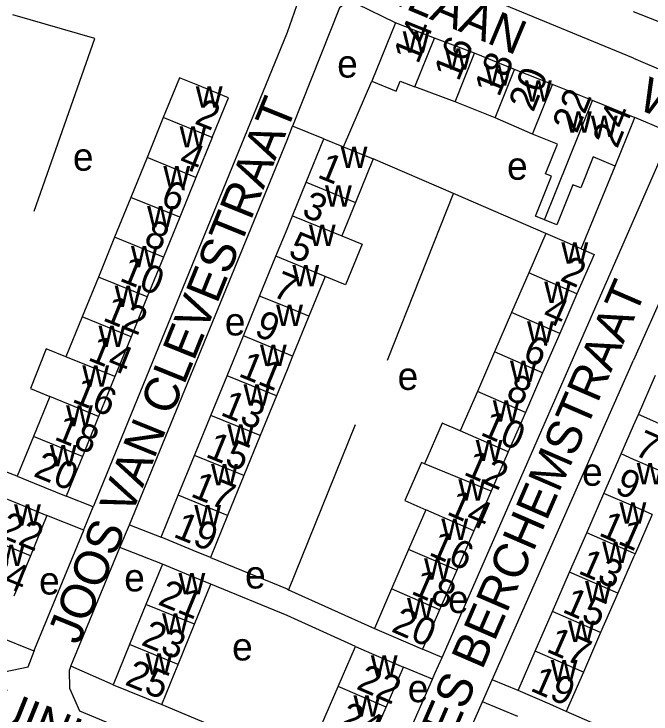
# Model space of a CAD drawing. Extents: x 162804 to 165059, y 381530 to 382901.
# Drawn here: x 163260.6 to 163352.5, y 382005.1 to 382106.1 of the extents above; entities that cross this region are included whole.
import ezdxf

# ---------------------------------------------------------------- set-up
doc = ezdxf.new("R2010")
doc.units = 0
for name, color, linetype in [('BLT_Basislijn', 7, 'Continuous'), ('BLT_Bebouwing', 7, 'Continuous'), ('BLT_Centroide', 7, 'Continuous'), ('BLT_Huisnummer', 7, 'Continuous'), ('BLT_Huisnummer_ tussenligend', 7, 'Continuous'), ('BLT_Onderverdeling_panden', 7, 'Continuous'), ('BLT_Straatnaam', 7, 'Continuous')]:
    doc.layers.add(name, color=color, linetype=linetype)

msp = doc.modelspace()

# ---------------------------------------------------------------- linework, layer by layer
at = {"layer": 'BLT_Basislijn'}
for p, q in [((163350, 382099.73), (163410.26, 382073.66)), ((163308.15, 382086.95), (163312.26, 382096.4)), ((163305.33, 382088.1), (163300.8, 382089.94)), ((163324, 382080.19), (163312.44, 382085.2)), ((163342.42, 382072.22), (163347.37, 382084.14)), ((163314.51, 382056.14), (163324, 382080.19)), ((163337.36, 382074.41), (163324, 382080.19)), ((163322.37, 382013.23), (163350, 382076.32)), ((163354.73, 382066.84), (163350, 382056.14)), ((163309.84, 382046.8), (163300.23, 382023)), ((163261.08, 382039.37), (163251.09, 382043.19)), ((163272.03, 382034.98), (163268.14, 382036.5)), ((163270.67, 382031.6), (163265.34, 382033.73)), ((163275.88, 382029.09), (163277.27, 382032.38)), ((163277.27, 382032.38), (163281.82, 382030.56)), ((163268.8, 382011.95), (163275.88, 382029.09)), ((163282.02, 382026.67), (163275.88, 382029.09)), ((163300.23, 382023), (163312.6, 382017.41)), ((163263.5, 382014.14), (163258.24, 382016.26)), ((163322.37, 382013.23), (163319.54, 382014.39)), ((163274.92, 382009.28), (163268.8, 382011.95)), ((163320.99, 382010.09), (163316.8, 382011.82)), ((163313.34, 381992.76), (163320.99, 382010.09)), ((163328.19, 382006.8), (163329.6, 382010)), ((163333.33, 382008.45), (163329.6, 382010)), ((163333.31, 382004.68), (163328.19, 382006.8)), ((163350, 382001.2), (163340.29, 382005.42))]:
    msp.add_line(p, q, dxfattribs=at)
for points in [[(163350, 382150.26), (163427.51, 382132.02), (163427.76, 382131.26), (163417.05, 382080.47), (163416.15, 382080.25), (163412.43, 382081.95), (163350, 382106.4)], [(163350, 382099.73), (163300, 382120.36), (163263.12, 382135.5), (163261.91, 382135.74), (163257.79, 382135.78), (163254.65, 382134.65), (163252.36, 382132.68), (163250.88, 382131.03), (163241.51, 382117.79), (163231.95, 382089.64), (163228.22, 382090.96)], [(163296.97, 382113.25), (163300, 382111.89), (163302.63, 382110.48), (163302.37, 382110.21), (163300, 382103.44), (163272.16, 382035.29), (163272.03, 382034.98)], [(163315.65, 382104.85), (163310.14, 382107.53), (163308.4, 382107.58), (163307.55, 382107), (163300.8, 382089.94)], [(163263.54, 382077.66), (163272.27, 382102.55), (163260.42, 382106.01)], [(163350, 382076.32), (163353.5, 382084.32), (163354.76, 382087.77), (163354.75, 382088.47), (163354.27, 382089.42), (163350.18, 382091.16)], [(163277.27, 382032.38), (163300, 382087.92), (163300.8, 382089.94)], [(163329.6, 382010), (163329.8, 382010.44), (163350, 382056.14)], [(163270.67, 382031.6), (163270.75, 382031.79), (163272.03, 382034.98)], [(163263.5, 382014.14), (163263.63, 382014.48), (163270.67, 382031.6)], [(163221.52, 382029.52), (163223.28, 382025.02), (163257.99, 382010.91), (163262.65, 382011.86), (163263.5, 382014.14)], [(163288.94, 382027.66), (163300, 382023.11), (163300.23, 382023)], [(163309.9, 382014.81), (163300, 382019.25), (163289.03, 382023.81)], [(163320.99, 382010.09), (163321.34, 382010.88), (163322.37, 382013.23)], [(163268.8, 382011.95), (163268.58, 382011.34), (163268.64, 382008.79), (163270.04, 382005.49), (163300, 381992.99), (163308.09, 381989.95), (163309.68, 381990.05), (163312.94, 381991.86), (163313.34, 381992.76)], [(163320.55, 381989.45), (163320.75, 381989.94), (163328.19, 382006.8)], [(163281.92, 382006.41), (163300, 381998.81), (163302.36, 381997.5)]]:
    msp.add_lwpolyline(points, dxfattribs=at)
at = {"layer": 'BLT_Bebouwing'}
for p, q in [((163315.65, 382104.85), (163312.26, 382096.4)), ((163321.26, 382102.6), (163315.65, 382104.85)), ((163327.06, 382100.44), (163321.26, 382102.6)), ((163332.84, 382098.12), (163327.06, 382100.44)), ((163338.32, 382095.92), (163332.84, 382098.12)), ((163344.06, 382093.62), (163338.32, 382095.92)), ((163324.24, 382093.42), (163318.44, 382095.58)), ((163350, 382091.24), (163344.06, 382093.62)), ((163330.02, 382091.1), (163324.24, 382093.42)), ((163282.14, 382091.15), (163279.8, 382085.39)), ((163335.44, 382088.75), (163330.02, 382091.1)), ((163347.37, 382084.14), (163350, 382090.7)), ((163350.18, 382091.16), (163350, 382091.24)), ((163350, 382090.7), (163350.18, 382091.16)), ((163289.2, 382088.28), (163286.86, 382082.52)), ((163302.76, 382081.83), (163305.33, 382088.1)), ((163305.33, 382088.1), (163308.15, 382086.95)), ((163279.8, 382085.39), (163277.46, 382079.64)), ((163286.86, 382082.52), (163284.52, 382076.77)), ((163300.79, 382076.99), (163302.76, 382081.83)), ((163277.46, 382079.64), (163275.12, 382073.89)), ((163309.88, 382078.92), (163307.9, 382074.09)), ((163284.52, 382076.77), (163282.18, 382071.02)), ((163337.36, 382074.41), (163334.89, 382068.72)), ((163282.18, 382071.02), (163279.84, 382065.26)), ((163296.04, 382065.38), (163298.39, 382071.13)), ((163334.89, 382068.72), (163332.41, 382063.02)), ((163272.78, 382068.13), (163270.44, 382062.38)), ((163305.51, 382068.23), (163303.16, 382062.48)), ((163279.84, 382065.26), (163277.5, 382059.51)), ((163293.7, 382059.63), (163296.04, 382065.38)), ((163341.83, 382065.7), (163339.35, 382060)), ((163270.44, 382062.38), (163268.1, 382056.63)), ((163303.16, 382062.48), (163300.81, 382056.73)), ((163332.41, 382063.02), (163329.94, 382057.32)), ((163277.5, 382059.51), (163275.16, 382053.76)), ((163291.35, 382053.88), (163293.7, 382059.63)), ((163339.35, 382060), (163336.88, 382054.3)), ((163329.94, 382057.32), (163327.46, 382051.62)), ((163336.88, 382054.3), (163334.4, 382048.6)), ((163275.16, 382053.76), (163272.82, 382048)), ((163289, 382048.13), (163291.35, 382053.88)), ((163350.69, 382048.28), (163353.17, 382053.97)), ((163327.46, 382051.62), (163324.98, 382045.92)), ((163265.76, 382050.88), (163263.42, 382045.12)), ((163298.46, 382050.99), (163296.12, 382045.24)), ((163286.65, 382042.38), (163289, 382048.13)), ((163334.4, 382048.6), (163331.92, 382042.9)), ((163350, 382046.69), (163350.69, 382048.28)), ((163272.82, 382048), (163270.48, 382042.25)), ((163348.21, 382042.59), (163350, 382046.69)), ((163263.42, 382045.12), (163261.08, 382039.37)), ((163296.12, 382045.24), (163293.77, 382039.48)), ((163270.48, 382042.25), (163268.14, 382036.5)), ((163284.3, 382036.63), (163286.65, 382042.38)), ((163331.92, 382042.9), (163329.45, 382037.2)), ((163345.73, 382036.9), (163348.21, 382042.59)), ((163293.77, 382039.48), (163291.42, 382033.73)), ((163329.45, 382037.2), (163326.97, 382031.5)), ((163281.82, 382030.56), (163284.3, 382036.63)), ((163343.25, 382031.21), (163345.73, 382036.9)), ((163320.03, 382034.51), (163317.55, 382028.81)), ((163265.34, 382033.73), (163262.97, 382027.91)), ((163291.42, 382033.73), (163288.94, 382027.66)), ((163352.69, 382033.87), (163350.21, 382028.18)), ((163326.97, 382031.5), (163324.49, 382025.8)), ((163340.77, 382025.52), (163343.25, 382031.21)), ((163262.97, 382027.91), (163260.6, 382022.08)), ((163317.55, 382028.81), (163315.08, 382023.11)), ((163350.21, 382028.18), (163350, 382027.7)), ((163350, 382027.7), (163347.73, 382022.49)), ((163282.02, 382026.67), (163279.65, 382020.87)), ((163324.49, 382025.8), (163322.02, 382020.1)), ((163338.29, 382019.83), (163340.77, 382025.52)), ((163286.66, 382018.01), (163289.03, 382023.81)), ((163315.08, 382023.11), (163312.6, 382017.41)), ((163347.73, 382022.49), (163345.25, 382016.8)), ((163279.65, 382020.87), (163277.28, 382015.08)), ((163322.02, 382020.1), (163319.54, 382014.39)), ((163335.81, 382014.14), (163338.29, 382019.83)), ((163284.29, 382012.21), (163286.66, 382018.01)), ((163345.25, 382016.8), (163342.77, 382011.11)), ((163277.28, 382015.08), (163274.92, 382009.28)), ((163307.39, 382009.04), (163309.9, 382014.81)), ((163333.33, 382008.45), (163335.81, 382014.14)), ((163314.29, 382006.04), (163316.8, 382011.82)), ((163342.77, 382011.11), (163340.29, 382005.42)), ((163274.92, 382009.28), (163281.92, 382006.41)), ((163304.89, 382003.27), (163307.39, 382009.04)), ((163311.78, 382000.27), (163314.29, 382006.04))]:
    msp.add_line(p, q, dxfattribs=at)
for points in [[(163289.2, 382088.28), (163291.54, 382094.02), (163286.91, 382095.91), (163284.48, 382096.89), (163282.14, 382091.15)], [(163312.26, 382096.4), (163315.77, 382094.98), (163316.35, 382096.42), (163318.44, 382095.58)], [(163337.14, 382076.39), (163335.85, 382076.91), (163338.17, 382082.69), (163337.3, 382083.04), (163339.02, 382087.32), (163335.44, 382088.75)], [(163308.15, 382086.95), (163309.95, 382086.21), (163312.44, 382085.2)], [(163347.37, 382084.14), (163344.18, 382085.5), (163342.39, 382081), (163341.24, 382081.45), (163338.92, 382075.67), (163337.14, 382076.39)], [(163312.44, 382085.2), (163309.88, 382078.92)], [(163298.39, 382071.13), (163300, 382075.07), (163300.79, 382076.99)], [(163342.42, 382072.22), (163339.72, 382073.39), (163337.36, 382074.41)], [(163275.12, 382073.89), (163272.78, 382068.13)], [(163307.9, 382074.09), (163310.82, 382072.9), (163308.42, 382067.03), (163305.51, 382068.23)], [(163342.42, 382072.22), (163344.3, 382071.4), (163341.83, 382065.7)], [(163268.1, 382056.63), (163265.24, 382057.79), (163262.99, 382052.03), (163265.76, 382050.88)], [(163300.81, 382056.73), (163300, 382054.74), (163298.46, 382050.99)], [(163324.98, 382045.92), (163322.41, 382047.02), (163319.86, 382041.18)], [(163319.86, 382041.18), (163319.4, 382041.38), (163317, 382035.86), (163320.03, 382034.51)], [(163261.08, 382039.37), (163263.51, 382038.38), (163268.14, 382036.5)], [(163258.29, 382036.6), (163260.71, 382035.62), (163265.34, 382033.73)], [(163288.94, 382027.66), (163286.45, 382028.67), (163281.82, 382030.56)], [(163289.03, 382023.81), (163286.65, 382024.78), (163282.02, 382026.67)], [(163312.6, 382017.41), (163314.96, 382016.39), (163319.54, 382014.39)], [(163309.9, 382014.81), (163312.21, 382013.81), (163316.8, 382011.82)], [(163281.92, 382006.41), (163283.82, 382011.04), (163284.29, 382012.21)], [(163340.29, 382005.42), (163337.92, 382006.46), (163333.33, 382008.45)]]:
    msp.add_lwpolyline(points, dxfattribs=at)
at = {"layer": 'BLT_Onderverdeling_panden'}
for p, q in [((163318.44, 382095.58), (163321.26, 382102.6)), ((163324.24, 382093.42), (163327.06, 382100.44)), ((163330.02, 382091.1), (163332.84, 382098.12)), ((163335.44, 382088.75), (163338.32, 382095.92)), ((163337.14, 382076.39), (163344.06, 382093.62)), ((163289.2, 382088.28), (163282.14, 382091.15)), ((163286.86, 382082.52), (163279.8, 382085.39)), ((163302.76, 382081.83), (163309.88, 382078.92)), ((163284.52, 382076.77), (163277.46, 382079.64)), ((163300.79, 382076.99), (163307.9, 382074.09)), ((163282.18, 382071.02), (163275.12, 382073.89)), ((163341.83, 382065.7), (163334.89, 382068.72)), ((163279.84, 382065.26), (163272.78, 382068.13)), ((163277.5, 382059.51), (163270.44, 382062.38)), ((163339.35, 382060), (163332.41, 382063.02)), ((163300.81, 382056.73), (163293.7, 382059.63)), ((163336.88, 382054.3), (163329.94, 382057.32)), ((163275.16, 382053.76), (163268.1, 382056.63)), ((163298.46, 382050.99), (163291.35, 382053.88)), ((163334.4, 382048.6), (163327.46, 382051.62)), ((163272.82, 382048), (163265.76, 382050.88)), ((163296.12, 382045.24), (163289, 382048.13)), ((163357.65, 382045.24), (163350.69, 382048.28)), ((163270.48, 382042.25), (163263.42, 382045.12)), ((163331.92, 382042.9), (163324.98, 382045.92)), ((163293.77, 382039.48), (163286.65, 382042.38)), ((163350, 382041.81), (163348.21, 382042.59)), ((163329.45, 382037.2), (163319.86, 382041.18)), ((163355.17, 382039.55), (163350, 382041.81)), ((163291.42, 382033.73), (163284.3, 382036.63)), ((163350, 382035.04), (163345.73, 382036.9)), ((163352.69, 382033.87), (163350, 382035.04)), ((163326.97, 382031.5), (163320.03, 382034.51)), ((163350, 382028.27), (163343.25, 382031.21)), ((163262.97, 382027.91), (163255.92, 382030.78)), ((163324.49, 382025.8), (163317.55, 382028.81)), ((163350.21, 382028.18), (163350, 382028.27)), ((163347.73, 382022.49), (163340.77, 382025.52)), ((163322.02, 382020.1), (163315.08, 382023.11)), ((163286.66, 382018.01), (163279.65, 382020.87)), ((163345.25, 382016.8), (163338.29, 382019.83)), ((163284.29, 382012.21), (163277.28, 382015.08)), ((163342.77, 382011.11), (163335.81, 382014.14)), ((163314.29, 382006.04), (163307.39, 382009.04))]:
    msp.add_line(p, q, dxfattribs=at)
for points in [[(163305.51, 382068.23), (163300, 382070.47), (163298.39, 382071.13)], [(163303.16, 382062.48), (163300, 382063.77), (163296.04, 382065.38)]]:
    msp.add_lwpolyline(points, dxfattribs=at)

# ---------------------------------------------------------------- texts
at = {"layer": 'BLT_Centroide'}
for s, p in [('w', (163316.69, 382100.53)), ('w', (163322.77, 382098.09)), ('e', (163307.24, 382096.93)), ('w', (163328.55, 382095.77)), ('w', (163286.84, 382092.59)), ('w', (163334.33, 382093.45)), ('w', (163340.11, 382089)), ('w', (163343.84, 382088.34)), ('w', (163284.5, 382086.84)), ('e', (163269.11, 382083.49)), ('w', (163307.74, 382083.88)), ('e', (163331.75, 382082.18)), ('w', (163282.16, 382081.09)), ('w', (163305.48, 382078.31)), ('w', (163279.82, 382075.31)), ('w', (163303.15, 382072.62)), ('w', (163277.48, 382069.56)), ('w', (163339.59, 382070.06)), ('w', (163300.77, 382066.81)), ('w', (163337.12, 382064.38)), ('w', (163275.14, 382063.81)), ('w', (163298.43, 382061.06)), ('e', (163291.03, 382059.7)), ('w', (163334.64, 382058.66)), ('w', (163272.8, 382058.06)), ('w', (163296.09, 382055.31)), ('w', (163270.46, 382052.31)), ('w', (163332.17, 382052.97)), ('e', (163315.96, 382051.84)), ('w', (163293.73, 382049.56)), ('w', (163329.69, 382047.25)), ('w', (163268.12, 382046.56)), ('w', (163291.38, 382043.81)), ('w', (163327.22, 382041.56)), ('w', (163265.78, 382040.81)), ('w', (163289.04, 382038.06)), ('e', (163342.56, 382038)), ('w', (163350.45, 382038.22)), ('w', (163324.73, 382035.84)), ('w', (163260.62, 382032.25)), ('w', (163286.62, 382032.16)), ('w', (163347.97, 382032.53)), ('w', (163322.27, 382030.16)), ('w', (163345.48, 382026.84)), ('w', (163258.27, 382026.44)), ('w', (163319.78, 382024.44)), ('e', (163276.51, 382022.75)), ('e', (163293.95, 382023.17)), ('e', (163264.23, 382022.3)), ('w', (163284.34, 382022.34)), ('w', (163343.02, 382021.16)), ('w', (163317.31, 382018.75)), ('e', (163323.23, 382019.63)), ('w', (163281.97, 382016.53)), ('w', (163340.53, 382015.47)), ('e', (163292.08, 382012.78)), ('w', (163279.6, 382010.75)), ('w', (163312.09, 382010.44)), ('w', (163338.05, 382009.78)), ('e', (163317.42, 382006.75)), ('w', (163309.59, 382004.66))]:
    msp.add_text(s, height=4, dxfattribs=at).set_placement(p)
at = {"layer": 'BLT_Huisnummer'}
for s, rotation, p in [('14', 68.1283, (163318.91, 382098.76)), ('18', 68.1353, (163330.59, 382094)), ('2', 337.8705, (163286.51, 382090.34)), ('24', 68.1254, (163347.64, 382086.56)), ('1', 337.7845, (163304.23, 382082.57)), ('6', 337.8677, (163281.58, 382078.61)), ('5', 337.8672, (163300, 382071.15)), ('10', 337.8705, (163275.68, 382067.65)), ('2', 336.5171, (163339.25, 382067.7)), ('9', 337.8718, (163295.11, 382059.77)), ('14', 337.8705, (163271.12, 382056.19)), ('6', 336.5171, (163333.82, 382056.25)), ('13', 337.8649, (163290.24, 382048.26)), ('10', 336.5141, (163327.74, 382045.39)), ('20', 337.8517, (163263.26, 382039.44)), ('9', 336.4536, (163347.1, 382037.07)), ('14', 336.5141, (163322.88, 382033.93)), ('22', 337.8703, (163258.27, 382030.71)), ('19', 337.7944, (163283.44, 382030.69)), ('13', 336.4506, (163341.85, 382025.42)), ('21', 337.7841, (163281.22, 382020.92)), ('20', 336.4959, (163314.89, 382017.02)), ('25', 337.7812, (163276.45, 382009.34)), ('22', 336.4871, (163309.84, 382008.74)), ('19', 336.4704, (163334.94, 382008.48))]:
    msp.add_text(s, height=4, rotation=rotation, dxfattribs=at).set_placement(p)
at = {"layer": 'BLT_Huisnummer_ tussenligend'}
for s, rotation, p in [('16', 68.1283, (163324.75, 382096.26)), ('20', 68.1353, (163335.53, 382091.81)), ('22', 68.1353, (163341.83, 382088.73)), ('4', 337.8705, (163284.2, 382084.18)), ('3', 337.7845, (163301.96, 382077.01)), ('8', 337.8677, (163279.16, 382072.88)), ('7', 337.8672, (163297.7, 382065.43)), ('12', 337.8705, (163273.26, 382061.92)), ('4', 336.5171, (163336.66, 382061.97)), ('11', 337.8718, (163292.83, 382053.87)), ('16', 337.8705, (163268.83, 382050.18)), ('8', 336.5171, (163331.4, 382050.66)), ('18', 337.8705, (163266.26, 382044.73)), ('7', 336.4497, (163349.92, 382042.53)), ('15', 337.8649, (163288.09, 382042.24)), ('12', 336.5141, (163325.32, 382039.66)), ('17', 337.8649, (163285.93, 382036.52)), ('11', 336.4536, (163344.82, 382030.89)), ('16', 336.5141, (163320.31, 382028.06)), ('24', 337.8703, (163256.11, 382024.7)), ('18', 336.5141, (163317.74, 382022.47)), ('15', 336.4506, (163339.56, 382019.83)), ('23', 337.7841, (163278.8, 382015.08)), ('17', 336.4506, (163337.26, 382014.11)), ('24', 336.4871, (163307.25, 382003.3))]:
    msp.add_text(s, height=4, rotation=rotation, dxfattribs=at).set_placement(p)
at = {"layer": 'BLT_Straatnaam'}
for s, rotation, p in [('WEISSENBRUCHLAAN', 337.2526, (163266.63, 382128)), ('WEISSENBRUCHLAAN', 337.2526, (163350.34, 382092.51)), ('JOOS VAN CLEVESTRAAT', 67.9671, (163269.96, 382014.9)), ('CLAES BERCHEMSTRAAT', 66.6203, (163318.71, 381989.47)), ('ST LEBUINUSLAAN', 338.104, (163235.4, 382012.93))]:
    msp.add_text(s, height=5, rotation=rotation, dxfattribs=at).set_placement(p)

doc.saveas('drawing.dxf')
